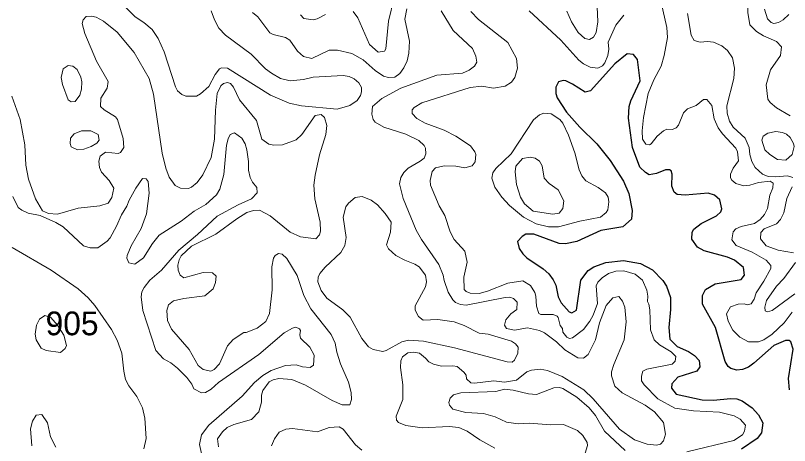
# Model space of a CAD drawing. Extents: x 763.2 to 816.8, y 7896.5 to 7952.7.
# Drawn here: x 774.25 to 779.47, y 7945.77 to 7948.67 of the extents above; entities that cross this region are included whole.
import ezdxf

# ---------------------------------------------------------------- set-up
doc = ezdxf.new("R2010")
doc.units = 0
doc.header["$LTSCALE"] = 0.064
doc.layers.add('1', color=7, linetype='Continuous', lineweight=25)
doc.layers.add('2', color=7, linetype='Continuous', lineweight=13)
doc.layers.add('21', color=7, linetype='Continuous')

msp = doc.modelspace()

# ---------------------------------------------------------------- linework, layer by layer
at = {"layer": '1'}
for points in [[(779.4401, 7946.475), (779.362, 7946.4394), (779.2274, 7946.3203), (779.191, 7946.2949), (779.1515, 7946.2784), (779.1115, 7946.2733), (779.0727, 7946.2845), (779.0545, 7946.2989), (779.033, 7946.3317), (778.9683, 7946.5623), (778.882, 7946.7185), (778.8813, 7946.777), (778.9018, 7946.819), (778.9652, 7946.8558), (779.1408, 7946.8863), (779.1637, 7946.9149), (779.1575, 7946.9653), (779.0974, 7947.0161), (779.0489, 7947.0356), (778.8928, 7947.0795), (778.8463, 7947.1042), (778.8094, 7947.1567), (778.8107, 7947.2052), (778.8217, 7947.2237), (778.8721, 7947.2628), (778.9755, 7947.3149), (779.0039, 7947.3424), (779.011, 7947.3625), (778.9971, 7947.4226), (778.962, 7947.4548), (778.9199, 7947.4678), (778.7638, 7947.4548), (778.711, 7947.458), (778.6908, 7947.4746), (778.6746, 7947.5148), (778.6773, 7947.5944), (778.6698, 7947.6179), (778.6575, 7947.6254), (778.6316, 7947.6254), (778.5716, 7947.5992), (778.521, 7947.5912), (778.4957, 7947.6056), (778.4593, 7947.6421), (778.408, 7947.7753), (778.3817, 7947.9724), (778.3867, 7948.0513), (778.3979, 7948.09), (778.4603, 7948.2239), (778.4437, 7948.3674), (778.4153, 7948.4013), (778.373, 7948.4074), (778.2889, 7948.3396), (778.1268, 7948.1567), (778.0887, 7948.1471), (778.0053, 7948.2024), (777.9585, 7948.225), (777.9412, 7948.2269), (777.9094, 7948.2176), (777.8922, 7948.181), (777.892, 7948.1386), (777.9004, 7948.109), (777.9631, 7948.0133), (778.0541, 7947.9121), (778.1692, 7947.8002), (778.2589, 7947.6879), (778.3488, 7947.5484), (778.3837, 7947.4645), (778.4077, 7947.3497), (778.4011, 7947.2921), (778.3438, 7947.2413), (778.1963, 7947.2147), (778.034, 7947.1412), (777.9562, 7947.1247), (777.9142, 7947.1279), (777.744, 7947.1916), (777.6905, 7947.1901), (777.6652, 7947.1752), (777.6329, 7947.1419), (777.644, 7947.0949), (777.6697, 7947.0576), (777.697, 7947.032), (777.8065, 7946.9567), (777.8447, 7946.9232), (777.8741, 7946.884), (777.8912, 7946.8464), (777.9078, 7946.7679), (777.929, 7946.7281), (777.9818, 7946.668), (777.9998, 7946.6615), (778.0302, 7946.6789), (778.06, 7946.8801), (778.1093, 7946.9466), (778.1491, 7946.9718), (778.228, 7946.9996), (778.3473, 7947.0141)], [(778.3473, 7947.0141), (778.4632, 7946.993), (778.5433, 7946.9513), (778.6144, 7946.8795), (778.6382, 7946.841), (778.6641, 7946.7635)], [(778.6641, 7946.7635), (778.6661, 7946.6824), (778.653, 7946.5623), (778.6617, 7946.4829), (778.7092, 7946.4335), (778.7867, 7946.3992), (778.826, 7946.3727), (778.8585, 7946.3386), (778.8628, 7946.2963), (778.8433, 7946.2668), (778.7154, 7946.2261), (778.6741, 7946.1811), (778.6712, 7946.1522), (778.7025, 7946.1117), (778.8779, 7946.0739), (778.9529, 7946.0725), (779.0719, 7946.0841), (779.1114, 7946.0807), (779.1477, 7946.0671), (779.2157, 7946.0195), (779.258, 7945.9722), (779.2868, 7945.9202), (779.2788, 7945.8524), (779.2504, 7945.8125), (779.1449, 7945.741)], [(779.4681, 7946.1417), (779.4599, 7946.2188), (779.4923, 7946.416), (779.4767, 7946.4661), (779.4662, 7946.4733), (779.4401, 7946.475)]]:
    msp.add_lwpolyline(points, dxfattribs=at)
at = {"layer": '2'}
for points in [[(779.473, 7947.989), (779.3804, 7948.0419), (779.3366, 7948.0776), (779.3204, 7948.1006), (779.3104, 7948.1967), (779.3399, 7948.2978), (779.4068, 7948.3955), (779.4136, 7948.453), (779.3804, 7948.4896), (779.2922, 7948.5279), (779.2456, 7948.5562), (779.2005, 7948.6022), (779.1855, 7948.6841), (779.1834, 7948.8277)], [(776.5262, 7948.6908), (776.5566, 7948.6497), (776.6361, 7948.4694), (776.6946, 7948.4178), (776.7358, 7948.4241), (776.7446, 7948.4392), (776.763, 7948.6265), (776.8022, 7948.7869)], [(778.6018, 7948.7528), (778.6411, 7948.5844), (778.6447, 7948.5162), (778.6234, 7948.3946), (778.6018, 7948.3242), (778.552, 7948.2306), (778.5149, 7948.14), (778.4837, 7947.9783), (778.4738, 7947.8869), (778.4752, 7947.8305), (778.4992, 7947.7965), (778.5235, 7947.7933), (778.5356, 7947.8), (778.5762, 7947.8512), (778.6184, 7947.8884), (778.6398, 7947.8981), (778.6794, 7947.8955), (778.703, 7947.908), (778.7196, 7947.9259), (778.7533, 7948.0085), (778.7796, 7948.0364), (778.838, 7948.0579), (778.8871, 7948.0987), (778.909, 7948.0987), (778.9435, 7948.0591), (778.9595, 7947.9681), (778.9861, 7947.9074), (779.0165, 7947.8667), (779.1062, 7947.771), (779.1161, 7947.7463), (779.1227, 7947.6856), (779.088, 7947.6364), (779.0688, 7947.5944), (779.0689, 7947.5717), (779.0794, 7947.5539), (779.1054, 7947.5317), (779.1607, 7947.5172), (779.1995, 7947.5203), (779.2594, 7947.54), (779.338, 7947.548), (779.3576, 7947.5347), (779.3561, 7947.5025), (779.3346, 7947.4548), (779.3203, 7947.365), (779.2993, 7947.3224), (779.2706, 7947.2908), (779.2326, 7947.2639), (779.1417, 7947.2428), (779.1052, 7947.2275), (779.0867, 7947.2058), (779.0778, 7947.1526), (779.1086, 7947.1148)], [(774.9815, 7948.7298), (775.0565, 7948.655), (775.1139, 7948.617), (775.1692, 7948.5699), (775.2098, 7948.5097), (775.2521, 7948.4207), (775.3264, 7948.1834), (775.3418, 7948.1577), (775.3704, 7948.1324), (775.3982, 7948.121), (775.4683, 7948.1202), (775.4963, 7948.1372), (775.5513, 7948.1871), (775.5957, 7948.2676), (775.6242, 7948.305), (775.6366, 7948.3125), (775.6773, 7948.309), (775.968, 7948.1274), (776.0934, 7948.0729), (776.1762, 7948.0564), (776.4168, 7948.0334), (776.5022, 7948.0582), (776.5514, 7948.0928), (776.5751, 7948.1246), (776.5821, 7948.1501), (776.5811, 7948.1793), (776.5625, 7948.2118), (776.5323, 7948.2384), (776.4984, 7948.2532), (776.4589, 7948.2599), (776.2558, 7948.2501), (776.19, 7948.234), (776.1008, 7948.2239), (776.0364, 7948.2399), (775.9741, 7948.2755), (775.9345, 7948.306), (775.8387, 7948.4034), (775.6635, 7948.5329), (775.62, 7948.5793), (775.5894, 7948.6351), (775.567, 7948.6975)], [(775.8469, 7948.6844), (775.8836, 7948.656), (775.9645, 7948.5478), (775.9853, 7948.5364), (776.0683, 7948.5161), (776.0994, 7948.4992), (776.1505, 7948.4254), (776.1914, 7948.3891), (776.2478, 7948.3751), (776.3629, 7948.4305), (776.4187, 7948.4309), (776.5153, 7948.4092), (776.593, 7948.3672), (776.6738, 7948.2952), (776.7304, 7948.2558), (776.7639, 7948.247), (776.8071, 7948.2493), (776.8396, 7948.2744), (776.8667, 7948.3115), (776.8889, 7948.3589), (776.901, 7948.4102), (776.9042, 7948.4916), (776.8731, 7948.6401), (776.8881, 7948.7093)], [(777.3185, 7948.6923), (777.3695, 7948.6381), (777.5693, 7948.484), (777.6259, 7948.376), (777.6341, 7948.3101), (777.616, 7948.2459), (777.593, 7948.2162), (777.5508, 7948.1881), (777.4727, 7948.1746), (777.3923, 7948.1876), (777.3141, 7948.1795), (776.988, 7948.0757), (776.9357, 7948.0447), (776.9232, 7948.0287), (776.9229, 7948.0052), (776.954, 7947.9698), (777.0118, 7947.9393), (777.1392, 7947.8918), (777.2175, 7947.8511), (777.3161, 7947.7871), (777.3455, 7947.747), (777.3522, 7947.7282), (777.3481, 7947.6793), (777.3278, 7947.6517), (777.2773, 7947.6388), (777.2181, 7947.6486), (777.1385, 7947.6519), (777.0809, 7947.6373), (777.0573, 7947.6139), (777.0456, 7947.5517), (777.0474, 7947.521), (777.1054, 7947.383), (777.143, 7947.317), (777.1789, 7947.2056), (777.2057, 7947.1553), (777.2775, 7947.0769), (777.2936, 7947.0013), (777.2705, 7946.9018), (777.2743, 7946.8174), (777.2876, 7946.8042), (777.3134, 7946.7943), (777.3749, 7946.7911), (777.4312, 7946.8069), (777.5692, 7946.8611), (777.6686, 7946.8758), (777.7208, 7946.8446), (777.7502, 7946.7972), (777.7573, 7946.772), (777.7606, 7946.7045), (777.7782, 7946.6568), (777.7909, 7946.6495), (777.8747, 7946.6493), (777.9012, 7946.6381), (777.9086, 7946.6287), (777.9214, 7946.5763), (777.9361, 7946.5539), (777.94, 7946.5297), (777.9653, 7946.4972), (777.9835, 7946.487), (778.0046, 7946.4917), (778.0788, 7946.5487), (778.1215, 7946.6045), (778.143, 7946.6439), (778.1729, 7946.7235), (778.1649, 7946.8427), (778.1751, 7946.8683), (778.2037, 7946.8971)], [(777.1192, 7948.6961), (777.199, 7948.5636), (777.3298, 7948.4424), (777.3536, 7948.391), (777.3594, 7948.35), (777.3425, 7948.3237), (777.3072, 7948.2965), (777.2615, 7948.2767)], [(777.7124, 7948.6961), (777.9265, 7948.4983), (778.047, 7948.3647), (778.0783, 7948.3402), (778.1227, 7948.3174), (778.1755, 7948.3098), (778.2059, 7948.3258), (778.2225, 7948.3463), (778.2424, 7948.3946), (778.2485, 7948.4384), (778.2453, 7948.4844), (778.2963, 7948.6002), (778.3503, 7948.667)], [(777.9671, 7948.6933), (777.9973, 7948.6233), (778.0432, 7948.551), (778.087, 7948.5088), (778.119, 7948.5033), (778.1451, 7948.5198), (778.1646, 7948.5501), (778.1746, 7948.6225), (778.17, 7948.7229)], [(779.4638, 7948.6711), (779.4257, 7948.6355), (779.3944, 7948.6167), (779.3614, 7948.6118), (779.3429, 7948.617), (779.3187, 7948.6429), (779.2991, 7948.7072)], [(774.793, 7948.654), (774.7621, 7948.6609), (774.7257, 7948.6576), (774.7037, 7948.6357), (774.6989, 7948.6113), (774.7171, 7948.5437), (774.7942, 7948.3566), (774.8727, 7948.2197), (774.866, 7948.1759), (774.8238, 7948.1071), (774.8219, 7948.0525), (774.8462, 7948.0291), (774.9235, 7947.9818), (774.9358, 7947.9629), (774.975, 7947.8369), (774.9782, 7947.775), (774.9575, 7947.7416), (774.9411, 7947.7343), (774.8544, 7947.7433), (774.8203, 7947.7168), (774.8108, 7947.6838), (774.8155, 7947.6412), (774.8287, 7947.6083), (774.8801, 7947.553), (774.9105, 7947.502), (774.8985, 7947.439), (774.8733, 7947.3999), (774.8172, 7947.3822), (774.6702, 7947.3657), (774.5328, 7947.3266), (774.4704, 7947.3299), (774.4301, 7947.349), (774.3826, 7947.4282), (774.3362, 7947.5624), (774.3193, 7947.6569), (774.3125, 7947.7942), (774.2789, 7947.9648), (774.2235, 7948.1209)], [(775.18, 7948.1341), (775.1504, 7948.24), (775.0483, 7948.4166), (774.9342, 7948.5521), (774.8412, 7948.6272), (774.793, 7948.654)], [(776.1711, 7948.6702), (776.1925, 7948.6441), (776.2559, 7948.6365), (776.2822, 7948.6432), (776.3384, 7948.6712)], [(778.7794, 7948.6791), (778.8046, 7948.5316), (778.8254, 7948.4958), (778.8649, 7948.4852), (778.9146, 7948.4901), (778.9559, 7948.486)], [(778.9559, 7948.486), (779.0122, 7948.4609), (779.05, 7948.4282), (779.0834, 7948.3789), (779.0965, 7948.3102), (779.0928, 7948.2394)], [(777.2615, 7948.2767), (777.0889, 7948.2617), (776.8467, 7948.1745), (776.7185, 7948.1055), (776.6564, 7948.0509), (776.651, 7948.0001)], [(776.4945, 7946.1924), (776.4404, 7946.3172), (776.4146, 7946.3947), (776.4042, 7946.4552), (776.3774, 7946.515), (776.2398, 7946.6875), (776.1924, 7946.7767), (776.1468, 7946.9133), (776.0786, 7947.0278), (776.0457, 7947.057), (776.0229, 7947.0598), (775.9989, 7947.0467), (775.9876, 7947.0287), (775.9774, 7946.9714), (775.979, 7946.8148), (775.9617, 7946.6552), (775.9363, 7946.6024), (775.8784, 7946.5581), (775.8045, 7946.5281), (775.7886, 7946.5276), (775.7161, 7946.4817), (775.6776, 7946.4376), (775.6242, 7946.3163), (775.5883, 7946.2785), (775.5655, 7946.2668), (775.5134, 7946.2777), (775.4805, 7946.3047), (775.4187, 7946.4132), (775.3003, 7946.55), (775.2742, 7946.6084), (775.2692, 7946.6765), (775.2795, 7946.7139), (775.3143, 7946.7415), (775.3833, 7946.7582), (775.5244, 7946.7742), (775.5815, 7946.8226), (775.5976, 7946.8647), (775.6008, 7946.9082), (775.5769, 7946.9299), (775.513, 7946.9336), (775.3838, 7946.8964), (775.3578, 7946.9148), (775.3462, 7946.948), (775.343, 7946.9815), (775.3512, 7947.0169), (775.3662, 7947.0454), (775.4351, 7947.1111), (775.6004, 7947.1899), (775.7418, 7947.2949), (775.8088, 7947.3366), (775.8526, 7947.3508), (775.8933, 7947.3526), (775.9664, 7947.3146), (776.1001, 7947.2037), (776.1703, 7947.172), (776.2746, 7947.1591), (776.2989, 7947.1863), (776.3041, 7947.2116), (776.3027, 7947.2723), (776.268, 7947.4283), (776.2602, 7947.5203), (776.2684, 7947.5885), (776.298, 7947.7266), (776.3402, 7947.8624), (776.347, 7947.9238), (776.3331, 7947.9764), (776.3087, 7947.9987), (776.2686, 7947.9913), (776.1787, 7947.8619), (776.14, 7947.8278), (776.0487, 7947.7935), (775.9895, 7947.79), (775.9561, 7947.7982), (775.9098, 7947.8302), (775.8734, 7947.9565), (775.7592, 7948.0968), (775.7179, 7948.1821), (775.6992, 7948.2074), (775.6791, 7948.214), (775.6505, 7948.2073), (775.6332, 7948.1913), (775.6093, 7948.14), (775.5961, 7948.0265), (775.5897, 7947.8303), (775.5676, 7947.7081), (775.5119, 7947.5905), (775.4729, 7947.5386), (775.4358, 7947.5074), (775.4159, 7947.4984), (775.3612, 7947.4999), (775.3252, 7947.5193), (775.2848, 7947.5745), (775.262, 7947.6368), (775.2382, 7947.7376), (775.18, 7948.1341)], [(779.0928, 7948.2394), (779.0457, 7948.0571), (779.0464, 7948.0069), (779.0624, 7947.9521), (779.0868, 7947.9133), (779.1675, 7947.837), (779.1966, 7947.7751), (779.2003, 7947.7284), (779.2142, 7947.6807), (779.2356, 7947.6407), (779.2844, 7947.5949), (779.3226, 7947.5803), (779.371, 7947.5765), (779.4532, 7947.5845), (779.4903, 7947.5729)], [(776.651, 7948.0001), (776.6594, 7947.965), (776.6737, 7947.9453), (776.7324, 7947.9114), (776.8796, 7947.8639), (776.9681, 7947.823), (777.0034, 7947.7877), (777.0126, 7947.7696), (777.016, 7947.7328), (777.0048, 7947.704), (776.9781, 7947.6821), (776.8972, 7947.6359), (776.8681, 7947.6076), (776.8472, 7947.5719), (776.8386, 7947.5313), (776.8627, 7947.4314), (776.9494, 7947.2188), (776.9861, 7947.1553), (777.1021, 7946.9866), (777.1321, 7946.9153), (777.1385, 7946.878), (777.165, 7946.8003), (777.1972, 7946.7493), (777.2159, 7946.7306), (777.25, 7946.7162), (777.2872, 7946.7119), (777.5508, 7946.7644), (777.5824, 7946.7659), (777.6055, 7946.7571), (777.6319, 7946.733), (777.6287, 7946.6842), (777.5885, 7946.6533), (777.5541, 7946.6128), (777.5452, 7946.5785), (777.5604, 7946.556), (777.613, 7946.5443), (777.7013, 7946.5606), (777.7822, 7946.5415), (777.8157, 7946.5248), (777.8973, 7946.4662), (777.9516, 7946.4122), (778.0407, 7946.3571), (778.0774, 7946.3555), (778.1092, 7946.3807), (778.16, 7946.4775), (778.1873, 7946.5939), (778.2306, 7946.7102), (778.2757, 7946.7612), (778.3165, 7946.7704), (778.3421, 7946.7398), (778.3564, 7946.6993), (778.3652, 7946.5992), (778.3518, 7946.4795), (778.2832, 7946.3125), (778.2683, 7946.2626), (778.2669, 7946.237), (778.2897, 7946.1656), (778.3395, 7946.1221), (778.4946, 7946.039), (778.5575, 7945.9937), (778.6181, 7945.9223), (778.6314, 7945.8426), (778.6181, 7945.7968), (778.5975, 7945.7764), (778.5704, 7945.7689), (778.5076, 7945.7757), (778.4229, 7945.8041), (778.3209, 7945.8754), (778.1439, 7946.0819), (778.0804, 7946.142), (777.9353, 7946.2316), (777.8355, 7946.2715), (777.7861, 7946.2812), (777.7276, 7946.2747), (777.696, 7946.2626), (777.6263, 7946.2078), (777.5454, 7946.1943), (777.4732, 7946.2023), (777.343, 7946.186), (777.3196, 7946.1897), (777.2906, 7946.2163), (777.2873, 7946.2407), (777.2723, 7946.2615), (777.2256, 7946.2992), (777.1978, 7946.3043), (777.122, 7946.302), (777.0669, 7946.3142), (777.0346, 7946.3299), (777.0132, 7946.356), (776.9721, 7946.3878), (776.9337, 7946.3946), (776.8936, 7946.3902), (776.8588, 7946.3638), (776.8462, 7946.3378), (776.8451, 7946.2914)], [(775.5118, 7945.6714), (775.4896, 7945.7733), (775.5022, 7945.8382), (775.5529, 7945.9027), (775.7763, 7946.0983), (775.8605, 7946.1906), (775.916, 7946.238), (775.9725, 7946.2712), (776.0691, 7946.3046), (776.1419, 7946.3108), (776.1836, 7946.2976), (776.2353, 7946.2914), (776.2583, 7946.3083), (776.2621, 7946.3745), (776.2338, 7946.4302), (776.1696, 7946.4892), (776.1663, 7946.5126), (776.1712, 7946.5412), (776.1643, 7946.5528), (776.1398, 7946.5636), (776.1156, 7946.5569), (776.0601, 7946.5265), (775.8885, 7946.38), (775.6175, 7946.1909), (775.5685, 7946.1457), (775.5297, 7946.1247), (775.502, 7946.122), (775.4501, 7946.1486), (775.4368, 7946.1805), (775.403, 7946.2258), (775.3408, 7946.2883), (775.2963, 7946.3227), (775.2456, 7946.3508), (775.1951, 7946.4071), (775.1064, 7946.6773), (775.0966, 7946.7681), (775.1014, 7946.8016), (775.116, 7946.8316), (775.154, 7946.881), (775.2333, 7946.9491), (775.3501, 7947.0821), (775.4766, 7947.1889), (775.6093, 7947.3131), (775.7499, 7947.3886), (775.8388, 7947.429), (775.8771, 7947.469), (775.8767, 7947.5061), (775.8455, 7947.5425), (775.83, 7947.573), (775.8193, 7947.6231), (775.8194, 7947.6805), (775.8095, 7947.7594), (775.7979, 7947.7988), (775.7756, 7947.837), (775.725, 7947.8734), (775.6961, 7947.8632), (775.6815, 7947.8346), (775.6715, 7947.7902), (775.6533, 7947.5938), (775.6254, 7947.4952), (775.6037, 7947.4559), (775.5326, 7947.391), (775.4532, 7947.3462), (775.3655, 7947.2781), (775.2181, 7947.1835), (775.1715, 7947.1277), (775.1125, 7947.0308), (775.0536, 7946.9882), (775.0122, 7946.9972), (774.9999, 7947.0284), (775.001, 7947.0474), (775.0291, 7947.1112), (775.095, 7947.2302), (775.1308, 7947.3282), (775.1506, 7947.4668)], [(775.1506, 7947.4668), (775.1439, 7947.545), (775.1302, 7947.5632), (775.1044, 7947.566), (775.0605, 7947.5018), (775.0146, 7947.4208)], [(779.4857, 7947.5093), (779.4485, 7947.4323), (779.4282, 7947.3341), (779.4075, 7947.2894), (779.3807, 7947.2595), (779.2961, 7947.2264), (779.2739, 7947.2031), (779.2729, 7947.1603), (779.3108, 7947.1126), (779.3916, 7947.0823), (779.4952, 7947.0652)], [(775.0146, 7947.4208), (774.9991, 7947.3802), (774.9638, 7947.3222), (774.9294, 7947.2441), (774.8859, 7947.1659), (774.8668, 7947.1432), (774.8032, 7947.0999), (774.753, 7947.0998), (774.7064, 7947.1124), (774.5694, 7947.2405), (774.521, 7947.2698), (774.415, 7947.3163), (774.3346, 7947.3324), (774.2902, 7947.3519), (774.2664, 7947.37), (774.2306, 7947.4459)], [(774.2259, 7947.101), (774.4881, 7946.9477)], [(779.1086, 7947.1148), (779.2166, 7947.07), (779.3098, 7947.0165), (779.3417, 7946.9788), (779.3408, 7946.9603), (779.2954, 7946.8747)], [(779.5088, 7946.9999), (779.4285, 7946.8911), (779.3802, 7946.8405), (779.3127, 7946.7445), (779.3022, 7946.6977), (779.3038, 7946.675), (779.3198, 7946.6677), (779.3501, 7946.6753), (779.5045, 7946.7883)], [(774.4881, 7946.9477), (774.6708, 7946.8219), (774.7386, 7946.7623), (774.7842, 7946.7102), (774.8968, 7946.5473), (774.9336, 7946.4768)], [(778.2037, 7946.8971), (778.248, 7946.926), (778.2973, 7946.9408), (778.3495, 7946.9434), (778.4264, 7946.9212), (778.4764, 7946.8813)], [(778.4764, 7946.8813), (778.5059, 7946.8144), (778.5129, 7946.7727), (778.5099, 7946.7378), (778.5196, 7946.7199), (778.5263, 7946.6799), (778.5297, 7946.547), (778.5554, 7946.4782), (778.592, 7946.4442), (778.6703, 7946.3983), (778.7005, 7946.3655), (778.697, 7946.3358), (778.676, 7946.314), (778.5058, 7946.2802), (778.4776, 7946.2682), (778.469, 7946.2343), (778.4705, 7946.2021), (778.4869, 7946.1746), (778.5802, 7946.0798), (778.694, 7946.0184), (778.8212, 7946), (778.9963, 7945.992), (779.0949, 7945.9673), (779.1338, 7945.9447), (779.1718, 7945.903), (779.1641, 7945.8629), (779.1498, 7945.8374), (779.0922, 7945.8001), (778.7762, 7945.7225)], [(779.2954, 7946.8747), (779.2433, 7946.7963), (779.2296, 7946.753), (779.208, 7946.7216), (779.1853, 7946.7151), (779.1609, 7946.7217), (779.1206, 7946.7199), (779.0703, 7946.7016), (779.0428, 7946.6545), (779.0529, 7946.6053), (779.0847, 7946.5433), (779.1327, 7946.4973), (779.1909, 7946.4656), (779.2589, 7946.4654), (779.2954, 7946.4787), (779.3508, 7946.5171), (779.4323, 7946.5925), (779.485, 7946.6647)], [(774.9336, 7946.4768), (774.9646, 7946.3895), (774.9785, 7946.2675), (774.991, 7946.2113), (775.013, 7946.1676), (775.0677, 7946.0957), (775.1043, 7946.0207), (775.1211, 7945.9502), (775.1294, 7945.8136), (775.1144, 7945.744)], [(776.8451, 7946.2914), (776.8598, 7946.1745), (776.8598, 7946.0765), (776.8161, 7945.9639), (776.8173, 7945.9368), (776.8318, 7945.9205)], [(775.6176, 7945.7562), (775.611, 7945.8115), (775.6438, 7945.8589), (775.6767, 7945.8882), (775.72, 7945.9073), (775.8392, 7945.9421), (775.89, 7945.994), (775.9063, 7946.0588), (775.9083, 7946.1047), (775.9166, 7946.136), (775.9599, 7946.1946), (775.9857, 7946.2087), (776.025, 7946.2188), (776.1129, 7946.2114), (776.2032, 7946.1741), (776.3829, 7946.0694)], [(776.3829, 7946.0694), (776.4519, 7946.041), (776.5023, 7946.0406), (776.5147, 7946.0765), (776.5113, 7946.1226), (776.4945, 7946.1924)], [(778.3595, 7945.7328), (778.2202, 7945.8628), (778.159, 7945.9694), (778.1171, 7946.02), (778.0327, 7946.0911), (777.9395, 7946.1507), (777.9167, 7946.1563), (777.8782, 7946.1545), (777.762, 7946.1103), (777.7081, 7946.1136), (777.6046, 7946.1402), (777.5468, 7946.1463), (777.4863, 7946.13), (777.2504, 7946.1217), (777.2024, 7946.1071), (777.1792, 7946.0845), (777.171, 7946.0558), (777.1757, 7946.0387), (777.1984, 7946.0123), (777.2854, 7945.9886), (777.4036, 7945.9818), (777.4833, 7945.9588), (777.56, 7945.9247), (777.6388, 7945.9132), (777.7153, 7945.9165), (777.8551, 7945.9066), (777.9435, 7945.9088), (778.0378, 7945.8677), (778.0737, 7945.8347), (778.1024, 7945.7859), (778.1053, 7945.7672), (778.09, 7945.7147)], [(774.5209, 7945.7544), (774.4856, 7945.8246), (774.4652, 7945.9181), (774.4262, 7945.9756), (774.3877, 7945.9704), (774.3628, 7945.9307), (774.3489, 7945.8786), (774.3584, 7945.7651)], [(776.8318, 7945.9205), (776.8806, 7945.9007), (776.9914, 7945.8855), (777.1723, 7945.8935), (777.2379, 7945.8868), (777.2937, 7945.8622), (777.3794, 7945.8034), (777.4812, 7945.7489)], [(775.9744, 7945.7643), (775.9947, 7945.811), (776.0268, 7945.8553), (776.0717, 7945.8754), (776.1173, 7945.8803), (776.2854, 7945.8587), (776.3642, 7945.887), (776.4311, 7945.8919), (776.4589, 7945.8768), (776.54, 7945.7698), (776.5838, 7945.7357)]]:
    msp.add_lwpolyline(points, dxfattribs=at)
for points in [[(774.6245, 7948.083), (774.6043, 7948.0961), (774.5652, 7948.2006), (774.5559, 7948.2471), (774.5693, 7948.3059), (774.6031, 7948.329), (774.6351, 7948.3237), (774.6652, 7948.2999), (774.6886, 7948.2491), (774.6953, 7948.217), (774.694, 7948.1677), (774.6834, 7948.1278), (774.6505, 7948.0856)], [(778.0502, 7947.6246), (778.0192, 7947.7402), (777.9779, 7947.8593), (777.9382, 7947.9389), (777.9193, 7947.9629), (777.8604, 7948.0028), (777.8105, 7948.0069), (777.781, 7947.9948), (777.7416, 7947.9613), (777.5915, 7947.733), (777.488, 7947.6339), (777.4681, 7947.6053), (777.4614, 7947.5687), (777.4815, 7947.5084), (777.5276, 7947.4395), (777.5802, 7947.3851), (777.6734, 7947.3052), (777.7585, 7947.2601), (777.8426, 7947.2411), (777.9091, 7947.2404), (778.0537, 7947.2789), (778.1941, 7947.3046), (778.2304, 7947.3365), (778.2418, 7947.3545), (778.2485, 7947.4089), (778.2438, 7947.4404), (778.2268, 7947.4693), (778.1779, 7947.5056), (778.0946, 7947.5494), (778.0679, 7947.5845)], [(774.62, 7947.838), (774.6431, 7947.8672), (774.6925, 7947.888), (774.7573, 7947.8885), (774.8053, 7947.8638), (774.8137, 7947.8241), (774.7977, 7947.8041), (774.7582, 7947.781), (774.7102, 7947.7638), (774.6665, 7947.7603), (774.6249, 7947.7792), (774.6166, 7947.8022)], [(779.4207, 7947.8771), (779.4479, 7947.8641), (779.4728, 7947.8425), (779.4952, 7947.8029), (779.4992, 7947.7818), (779.4859, 7947.7279), (779.4419, 7947.6898), (779.3869, 7947.695), (779.3352, 7947.7275), (779.3015, 7947.7601), (779.2807, 7947.8251), (779.2909, 7947.8522), (779.3219, 7947.872), (779.375, 7947.8836)], [(777.8133, 7947.5687), (777.8002, 7947.6523), (777.7813, 7947.6831), (777.7519, 7947.7043), (777.7191, 7947.7108), (777.667, 7947.7011), (777.6228, 7947.6483), (777.6177, 7947.6121), (777.6273, 7947.5252), (777.6548, 7947.4412), (777.6815, 7947.3959), (777.7399, 7947.3453), (777.8708, 7947.325), (777.9154, 7947.3329), (777.9388, 7947.363), (777.9461, 7947.4146), (777.908, 7947.489), (777.8462, 7947.5318)], [(777.2745, 7946.5752), (777.2057, 7946.5999), (777.0961, 7946.6163), (776.9975, 7946.6117), (776.9668, 7946.6363), (776.9442, 7946.6793), (776.9438, 7946.7073), (777.0141, 7946.8354), (777.0191, 7946.8687), (777.0141, 7946.914), (776.9715, 7946.9696), (776.9405, 7946.9895), (776.8743, 7947.0152), (776.8142, 7947.0472), (776.7634, 7947.0926), (776.7501, 7947.1184), (776.7776, 7947.2033), (776.7809, 7947.2716), (776.7415, 7947.3294), (776.6884, 7947.3894), (776.6468, 7947.4199), (776.5863, 7947.4448), (776.5379, 7947.439), (776.4936, 7947.4006), (776.4752, 7947.3746), (776.4573, 7947.3047), (776.4786, 7947.1678), (776.4702, 7947.1153), (776.4419, 7947.0681), (776.3362, 7946.9689), (776.3003, 7946.9266), (776.2896, 7946.9003), (776.2865, 7946.8687), (776.3088, 7946.8101), (776.3487, 7946.7596), (776.456, 7946.6815), (776.5046, 7946.6316), (776.5839, 7946.4868), (776.6288, 7946.432), (776.6611, 7946.4128), (776.7243, 7946.3998), (776.7474, 7946.4065), (776.8528, 7946.4652), (776.8977, 7946.4753), (777.0006, 7946.4686), (777.2097, 7946.4256), (777.5627, 7946.3309), (777.5986, 7946.3291), (777.6134, 7946.3405), (777.6354, 7946.3882), (777.637, 7946.4285), (777.6209, 7946.4516), (777.5922, 7946.4705), (777.4351, 7946.5178), (777.3759, 7946.5246)], [(774.574, 7946.5094), (774.5312, 7946.5776), (774.4862, 7946.6288), (774.4474, 7946.6426), (774.4098, 7946.618), (774.3908, 7946.5764), (774.3817, 7946.5173), (774.3885, 7946.4794), (774.4227, 7946.4224), (774.455, 7946.4071), (774.5512, 7946.3931), (774.5842, 7946.4199), (774.5917, 7946.4414)]]:
    msp.add_lwpolyline(points, close=True, dxfattribs=at)

# ---------------------------------------------------------------- texts
at = {"layer": '21'}
msp.add_text('905', height=0.16, dxfattribs=at).set_placement((774.4516, 7946.5094))

doc.saveas('drawing.dxf')
